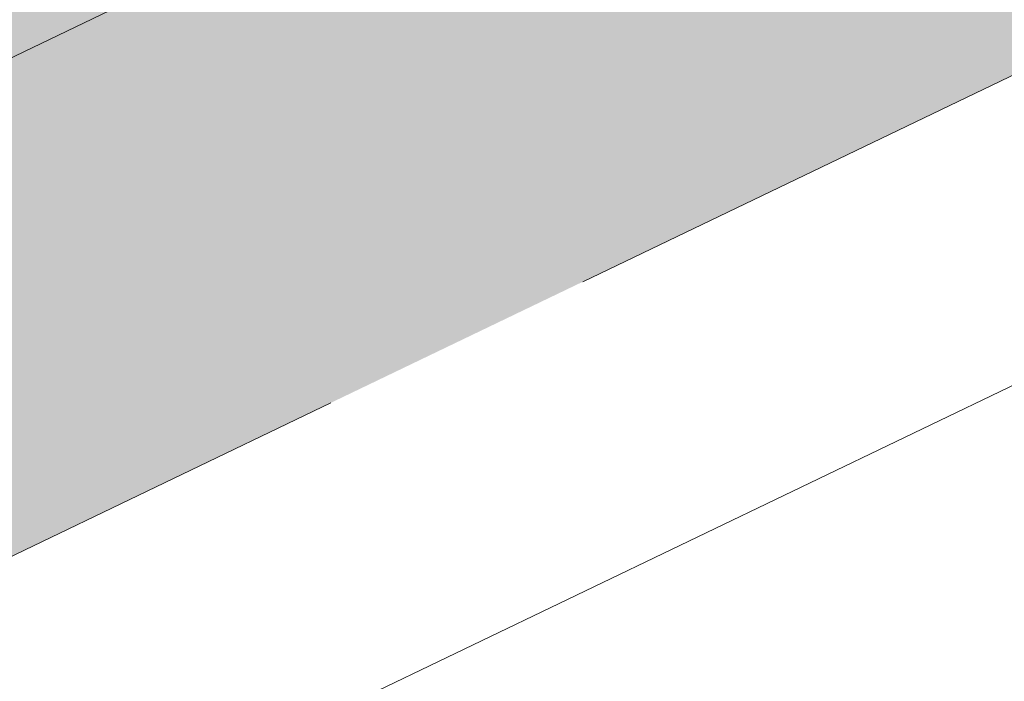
# Model space of a CAD drawing. Header units: metres. Extents: x 163628 to 167676, y 402708 to 405373.
# Tile 951 of 1056: x 166451.953 to 166452.657, y 404399.368 to 404399.841. Entities that reach past the tile are written whole.
import ezdxf

# ---------------------------------------------------------------- set-up
doc = ezdxf.new("R2010")
doc.units = ezdxf.units.M
doc.linetypes.add('X-CA190022.004-UO-DWM_Snelfietsroute$0$VH-OPSLUITBAND_150X250', pattern=[24, 16, -2, 4, -2])
doc.layers.add('X-CA190022.004-UO-ARC_Arcering$0$N-WE-VH-VERHARDING-FIETSSTRAAT_GRIJS-A', color=251, linetype='Continuous', lineweight=0, transparency=0.5)
for name, color, linetype, lineweight in [('X-CA190022.004-UO-BGT_Ondergrond$0$GE_314_WGDRijbaanLokaleweg_Vlak_GEM', 253, 'Continuous', 9), ('X-CA190022.004-UO-BGT_Ondergrond$0$GE_479_BTDGroenvoorziening_grasenkruida_GEM', 253, 'Continuous', 9), ('X-CA190022.004-UO-DWM_Snelfietsroute$0$N-WE-VH-KANTOPSLUITING_ACHTERKANTBAND-G', 7, 'Continuous', 18), ('X-CA190022.004-UO-DWM_Snelfietsroute$0$N-WE-VH-KANTOPSLUITING_OPSLUITBAND_200X250-G', 7, 'X-CA190022.004-UO-DWM_Snelfietsroute$0$VH-OPSLUITBAND_150X250', 18)]:
    doc.layers.add(name, color=color, linetype=linetype, lineweight=lineweight)

msp = doc.modelspace()

# ---------------------------------------------------------------- hatches: boundary and pattern name
at = {"layer": 'X-CA190022.004-UO-ARC_Arcering$0$N-WE-VH-VERHARDING-FIETSSTRAAT_GRIJS-A'}
h = msp.add_hatch(color=256, dxfattribs=at)
h.dxf.hatch_style = 1
h.paths.add_polyline_path([(166457.11442, 404402.38281), (166452.60718, 404400.21836), (166451.66592, 404399.76635), (166451.83907, 404399.40577), (166452.78034, 404399.85778), (166457.28757, 404402.02223), (166459.09193, 404402.88871), (166459.93596, 404403.27935), (166460.79204, 404403.64631), (166461.65864, 404403.98881), (166462.40156, 404404.26), (166462.53156, 404404.30536), (166463.41819, 404404.59843), (166464.31052, 404404.86537), (166465.21095, 404405.10693), (166465.83722, 404405.25883), (166466.13658, 404405.32832), (166468.59734, 404405.89951), (166468.50689, 404406.28915), (166466.04614, 404405.71796), (166465.74486, 404405.64803), (166465.11198, 404405.49452), (166464.20135, 404405.25023), (166463.29808, 404404.98002), (166462.40289, 404404.68411), (166462.26709, 404404.63673), (166461.51652, 404404.36275), (166460.6397, 404404.01621), (166459.77313, 404403.64475), (166458.92134, 404403.25052), (166458.92108, 404403.2504)])

# ---------------------------------------------------------------- linework, layer by layer
at = {"layer": 'X-CA190022.004-UO-BGT_Ondergrond$0$GE_314_WGDRijbaanLokaleweg_Vlak_GEM', "flags": 128}
msp.add_lwpolyline([(166465.641, 404410.42), (166466.14, 404410.515), (166466.771, 404410.661), (166466.842, 404410.355), (166467.558, 404407.305), (166467.621, 404406.997), (166466.73, 404406.772), (166465.862, 404406.47), (166465.189, 404406.175), (166446.798, 404397.341), (166407.485, 404378.518), (166405.64, 404382.803), (166444.922, 404401.638), (166447.283, 404402.784), (166451.105, 404404.64)], dxfattribs=at)
at = {"layer": 'X-CA190022.004-UO-BGT_Ondergrond$0$GE_479_BTDGroenvoorziening_grasenkruida_GEM', "flags": 128}
msp.add_lwpolyline([(166407.485, 404378.518), (166446.798, 404397.341), (166465.189, 404406.175)], dxfattribs=at)
at = {"layer": 'X-CA190022.004-UO-DWM_Snelfietsroute$0$N-WE-VH-KANTOPSLUITING_ACHTERKANTBAND-G', "ltscale": 0.2, "flags": 128}
msp.add_lwpolyline([(166459.17723, 404402.70781), (166270.42324, 404312.06492)], dxfattribs=at)
at = {"layer": 'X-CA190022.004-UO-DWM_Snelfietsroute$0$N-WE-VH-KANTOPSLUITING_OPSLUITBAND_200X250-G', "ltscale": 0.1, "flags": 128}
msp.add_lwpolyline([(166515.19163, 404426.92401), (166514.49728, 404426.38883), (166513.58518, 404425.74872), (166513.49101, 404425.6864), (166512.63338, 404425.14919), (166511.65846, 404424.60138), (166510.88934, 404424.21298), (166478.78145, 404408.76866), (166478.15851, 404408.48183), (166477.11431, 404408.0564), (166476.70909, 404407.9091), (166476.03753, 404407.68589), (166474.95259, 404407.37886), (166474.5562, 404407.28268), (166465.83722, 404405.25883), (166465.21095, 404405.10693), (166464.31052, 404404.86537), (166463.41819, 404404.59843), (166462.53156, 404404.30536), (166462.40156, 404404.26), (166461.65864, 404403.98881), (166460.79204, 404403.64631), (166459.93596, 404403.27935), (166459.09193, 404402.88871), (166270.33529, 404312.24455), (166269.85752, 404312.00615), (166269.08486, 404311.58106), (166268.33609, 404311.11891), (166267.61136, 404310.61992), (166266.91185, 404310.08486), (166266.34197, 404309.60577), (166266.24425, 404309.51937), (166265.59915, 404308.9148), (166264.988, 404308.28177), (166264.40925, 404307.619), (166263.86434, 404306.92812), (166263.3526, 404306.20799), (166263.2099, 404305.99279), (166262.76669, 404305.33926), (166262.09999, 404304.44127), (166261.38831, 404303.57659), (166260.6343, 404302.74857), (166260.50676, 404302.62186)], dxfattribs=at)

doc.saveas('drawing.dxf')
